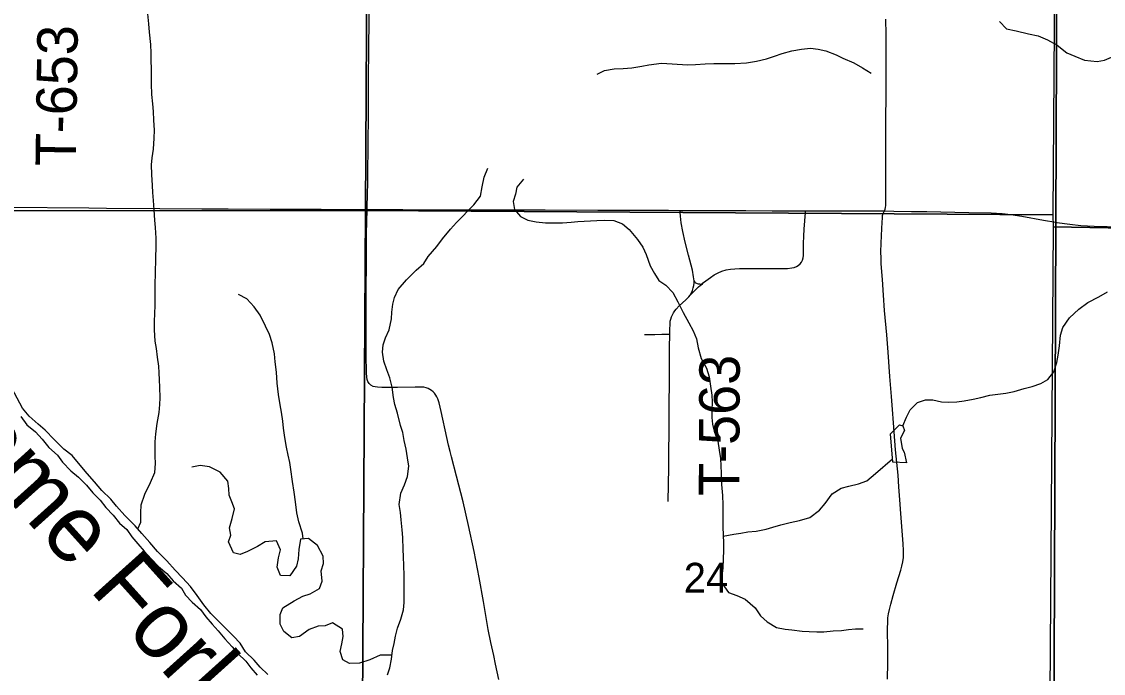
# Model space of a CAD drawing. Extents: x 0 to 34, y 0 to 22.
# Drawn here: x 17.64 to 19.16, y 16.537 to 17.453 of the extents above; entities that cross this region are included whole.
import ezdxf

# ---------------------------------------------------------------- set-up
doc = ezdxf.new("R2010")
doc.units = 0
for name, color, linetype in [('GM_X_Major_River', 7, 'Continuous'), ('GM_X_Major_River_Text', 7, 'Continuous'), ('GM_X_Minor_River', 7, 'Continuous'), ('GM_X_Rail_Line', 7, 'Continuous'), ('GM_X_Section', 7, 'Continuous'), ('GM_X_Section_Text', 7, 'Continuous'), ('GM_X_Township_Road', 7, 'Continuous'), ('GM_X_Township_Road_Text', 7, 'Continuous'), ('GM_X_US_Route', 7, 'Continuous'), ('GM_X_US_Shield', 7, 'Continuous')]:
    doc.layers.add(name, color=color, linetype=linetype)

msp = doc.modelspace()

# ---------------------------------------------------------------- linework, layer by layer
at = {"layer": 'GM_X_Major_River'}
for points in [[(17.9857, 16.5352), (17.975, 16.5454), (17.9667, 16.5553), (17.9545, 16.567), (17.9469, 16.5791), (17.9374, 16.5889), (17.9256, 16.601), (17.9161, 16.6105), (17.9058, 16.6211), (17.8959, 16.6332), (17.8864, 16.6465), (17.8768, 16.6589), (17.8658, 16.6711), (17.8555, 16.682), (17.8437, 16.6953), (17.8308, 16.7081), (17.8198, 16.721), (17.8087, 16.7335), (17.7992, 16.7445), (17.7848, 16.7588), (17.7729, 16.7721), (17.765, 16.7819), (17.7524, 16.794), (17.7421, 16.8061), (17.7315, 16.8179), (17.7193, 16.8326), (17.7105, 16.8432), (17.6987, 16.8523), (17.6854, 16.8659), (17.6725, 16.8788), (17.6626, 16.8871), (17.6501, 16.8984), (17.6406, 16.9096), (17.6256, 16.9379)], [(17.6386, 16.8979), (17.647, 16.8863), (17.6591, 16.8764), (17.6685, 16.8661), (17.6779, 16.8546), (17.69, 16.8439), (17.6972, 16.8336), (17.7089, 16.8218), (17.7194, 16.8126), (17.7307, 16.8016), (17.7398, 16.7909), (17.75, 16.7802), (17.7579, 16.7699), (17.7684, 16.7592), (17.7771, 16.7482), (17.7873, 16.739), (17.7944, 16.7287), (17.8031, 16.7188), (17.8118, 16.7085), (17.8223, 16.6974), (17.8318, 16.6871), (17.8435, 16.6772), (17.8525, 16.6669), (17.8642, 16.6566), (17.8698, 16.6467), (17.8793, 16.6371), (17.891, 16.6268), (17.8985, 16.6165), (17.9075, 16.6062), (17.9158, 16.5967), (17.9253, 16.5853), (17.9354, 16.5742), (17.9437, 16.5647), (17.955, 16.554), (17.9618, 16.5445), (17.9705, 16.5345)]]:
    msp.add_lwpolyline(points, dxfattribs=at)
at = {"layer": 'GM_X_Minor_River'}
for points in [[(17.803, 16.7401), (17.8072, 16.7494), (17.8071, 16.7627), (17.8078, 16.7737), (17.8127, 16.7889), (17.8206, 16.8052), (17.8267, 16.8193), (17.8278, 16.8318), (17.8274, 16.8421), (17.8273, 16.8622), (17.8284, 16.8739), (17.8303, 16.8884), (17.8329, 16.9039), (17.834, 16.9149), (17.8343, 16.9244), (17.8339, 16.9392), (17.8335, 16.9495), (17.8327, 16.9593), (17.8323, 16.9688), (17.8307, 16.9817), (17.8292, 16.9938), (17.8273, 17.0041), (17.8265, 17.02), (17.8264, 17.0318), (17.8268, 17.0428), (17.8271, 17.0542), (17.8271, 17.0762), (17.8274, 17.086), (17.8278, 17.0974), (17.8284, 17.1225), (17.8288, 17.1354), (17.8287, 17.149), (17.8279, 17.1638), (17.8268, 17.1741), (17.826, 17.1889), (17.8248, 17.2018), (17.824, 17.2131), (17.8236, 17.223), (17.8228, 17.2382), (17.822, 17.2522), (17.8231, 17.2617), (17.825, 17.2742), (17.826, 17.2894), (17.8264, 17.3008), (17.8256, 17.3148), (17.8248, 17.327), (17.824, 17.3376), (17.8225, 17.3509), (17.822, 17.366), (17.822, 17.3774), (17.8223, 17.3877), (17.8219, 17.3983), (17.8219, 17.4089), (17.8211, 17.4214), (17.8192, 17.4385), (17.8184, 17.4503), (17.8172, 17.4643)], [(19.0144, 17.4536), (19.0243, 17.4433), (19.0379, 17.4404), (19.055, 17.4362), (19.0687, 17.4332), (19.082, 17.4276), (19.0953, 17.4204), (19.109, 17.4095), (19.12, 17.4046), (19.134, 17.3993), (19.1515, 17.3971), (19.1621, 17.3994), (19.172, 17.4036), (19.1863, 17.412), (19.1988, 17.4211), (19.2091, 17.4295), (19.2197, 17.4341), (19.2348, 17.4357), (19.2481, 17.4387), (19.2583, 17.4437), (19.2682, 17.449), (19.281, 17.4589)], [(18.4486, 17.3797), (18.4589, 17.3847), (18.4725, 17.387), (18.4854, 17.3874), (18.4972, 17.3886), (18.5116, 17.3906), (18.5211, 17.3925), (18.5393, 17.3948), (18.5541, 17.3941), (18.5757, 17.3926), (18.5871, 17.3931), (18.6007, 17.3939), (18.6125, 17.3943), (18.6254, 17.3947), (18.6421, 17.3947), (18.6587, 17.3956), (18.6728, 17.3979), (18.6868, 17.4013), (18.6978, 17.4048), (18.7088, 17.4086), (18.7224, 17.4124), (18.7361, 17.4148), (18.7486, 17.4159), (18.7592, 17.4148), (18.7702, 17.4122), (18.7846, 17.4066), (18.7941, 17.402), (18.8093, 17.3953), (18.8215, 17.3885), (18.8337, 17.3809)], [(18.1541, 16.5346), (18.1571, 16.5448), (18.1594, 16.557), (18.1608, 16.5688), (18.1631, 16.579), (18.165, 16.5893), (18.168, 16.6003), (18.1725, 16.6132), (18.1762, 16.6261), (18.1773, 16.6363), (18.1772, 16.675), (18.1768, 16.6879), (18.1764, 16.7012), (18.176, 16.7111), (18.1756, 16.7278), (18.1744, 16.7388), (18.1732, 16.7528), (18.172, 16.7631), (18.1705, 16.7741), (18.1727, 16.7904), (18.1776, 16.8018), (18.1821, 16.8136), (18.184, 16.828), (18.182, 16.8401), (18.1801, 16.8519), (18.1774, 16.8644), (18.1755, 16.8754), (18.1724, 16.8856), (18.1678, 16.9027), (18.1644, 16.9148), (18.1624, 16.925), (18.1605, 16.9395), (18.1571, 16.9523), (18.1529, 16.9637), (18.1486, 16.9758), (18.1467, 16.9884), (18.1478, 16.999), (18.1512, 17.0085), (18.1561, 17.0199), (18.1595, 17.0355), (18.1602, 17.0449), (18.1613, 17.0559), (18.1636, 17.0654), (18.1688, 17.0768), (18.1806, 17.0902), (18.1942, 17.1039), (18.2048, 17.1134), (18.2112, 17.1233), (18.2233, 17.1373), (18.2312, 17.148), (18.2426, 17.1613), (18.2509, 17.1708), (18.2755, 17.1956), (18.2845, 17.2081), (18.2868, 17.221), (18.2898, 17.2347), (18.295, 17.2472)], [(18.3451, 17.2318), (18.3357, 17.2204), (18.3338, 17.2109), (18.3304, 17.2003), (18.3324, 17.1893), (18.3411, 17.1791), (18.351, 17.1742), (18.3631, 17.1719), (18.376, 17.1704), (18.3999, 17.1705), (18.4121, 17.1713), (18.4216, 17.1721), (18.4481, 17.1737), (18.4587, 17.1741), (18.472, 17.1738), (18.4842, 17.1689), (18.4937, 17.1609), (18.5055, 17.1469), (18.5131, 17.1363), (18.5177, 17.1257), (18.5234, 17.1098), (18.5295, 17.0992), (18.5356, 17.0894), (18.5451, 17.0829), (18.555, 17.0723), (18.5619, 17.0595), (18.5695, 17.0443), (18.5775, 17.0299), (18.5836, 17.0185), (18.5882, 17.0072), (18.5909, 16.9947), (18.5951, 16.9795), (18.6024, 16.9659), (18.6062, 16.9537), (18.6081, 16.9405), (18.6097, 16.9279), (18.6105, 16.9185), (18.6097, 16.9067), (18.6098, 16.8968), (18.6109, 16.8873), (18.6132, 16.8775), (18.6182, 16.8635), (18.6201, 16.8506), (18.6221, 16.8392), (18.6225, 16.8289), (18.6229, 16.8183), (18.6233, 16.8024), (18.6249, 16.7868), (18.6253, 16.7736), (18.6254, 16.7424), (18.6258, 16.7318), (18.6262, 16.7197), (18.6262, 16.7094), (18.6259, 16.6977), (18.6252, 16.6852), (18.6241, 16.673), (18.6245, 16.6631), (18.6332, 16.6503), (18.645, 16.6465), (18.6568, 16.6412), (18.6709, 16.6291), (18.6781, 16.6178), (18.6876, 16.6091), (18.7009, 16.6012), (18.7131, 16.5989), (18.7225, 16.5978), (18.737, 16.596), (18.7468, 16.5956), (18.7575, 16.5953), (18.7673, 16.5953), (18.7806, 16.5965), (18.792, 16.5973), (18.8018, 16.5984), (18.8121, 16.5992), (18.8227, 16.5996)], [(18.0356, 16.7258), (18.0344, 16.7342), (18.0291, 16.7497), (18.0264, 16.7626), (18.0244, 16.7782), (18.0229, 16.7918), (18.0206, 16.8066), (18.0182, 16.8233), (18.0167, 16.8332), (18.0144, 16.8438), (18.0121, 16.8551), (18.0097, 16.8684), (18.0078, 16.8817), (18.0066, 16.8916), (18.0051, 16.9041), (18.0032, 16.9143), (18.0005, 16.9291), (17.9989, 16.9447), (17.9977, 16.9602), (17.9962, 16.975), (17.995, 16.986), (17.9919, 17.0015), (17.9881, 17.0133), (17.9824, 17.025), (17.9751, 17.0406), (17.9663, 17.0523), (17.9561, 17.0637), (17.9443, 17.0697)], [(18.8784, 16.8847), (18.8836, 16.8969), (18.8889, 16.9076), (18.8991, 16.9178), (18.9101, 16.9217), (18.9207, 16.9213), (18.9329, 16.9187), (18.9431, 16.9183), (18.9545, 16.9188), (18.9647, 16.9199), (18.9773, 16.9226), (18.9879, 16.9249), (19.0008, 16.928), (19.0121, 16.9296), (19.0231, 16.9311), (19.0349, 16.9334), (19.0489, 16.9373), (19.0603, 16.9403), (19.0724, 16.9445), (19.0823, 16.9503), (19.0906, 16.9609), (19.0951, 16.9738), (19.0969, 16.9845), (19.0988, 16.9974), (19.1003, 17.0125), (19.1033, 17.0232), (19.1127, 17.0369), (19.126, 17.0491), (19.1385, 17.0582), (19.154, 17.0662), (19.1661, 17.0735)], [(18.8645, 16.8339), (18.8609, 16.8737), (18.8674, 16.8798), (18.8738, 16.8863), (18.8784, 16.8848), (18.8807, 16.8783), (18.875, 16.8677), (18.8777, 16.8529), (18.8804, 16.848), (18.8838, 16.8328)], [(18.6259, 16.7298), (18.641, 16.7326), (18.6505, 16.7342), (18.6603, 16.7357), (18.6724, 16.7369), (18.6861, 16.7396), (18.6956, 16.7423), (18.7069, 16.7457), (18.7198, 16.7492), (18.7331, 16.7519), (18.7475, 16.7561), (18.7611, 16.7664), (18.7694, 16.7759), (18.7793, 16.7892), (18.7918, 16.7972), (18.8024, 16.8003), (18.816, 16.8034), (18.8278, 16.8076), (18.8399, 16.8179), (18.8641, 16.8386)], [(18.1601, 16.5625), (18.1434, 16.5623), (18.129, 16.5558), (18.1146, 16.5512), (18.1006, 16.5507), (18.0911, 16.556), (18.0876, 16.5674), (18.0895, 16.5784), (18.0917, 16.5887), (18.0906, 16.5989), (18.0765, 16.608), (18.0663, 16.6038), (18.0564, 16.603), (18.0439, 16.5987), (18.0303, 16.5885), (18.0193, 16.5869), (18.0083, 16.5956), (18.0029, 16.6062), (18.0029, 16.6195), (18.007, 16.629), (18.0229, 16.6389), (18.0351, 16.6454), (18.0453, 16.6485), (18.0582, 16.6561), (18.0619, 16.6667), (18.0608, 16.6811), (18.0638, 16.6914), (18.0633, 16.7016), (18.0557, 16.7164), (18.0428, 16.7266), (18.0318, 16.7254), (18.0292, 16.711), (18.0285, 16.6981), (18.0262, 16.6875), (18.0164, 16.6738), (18.0035, 16.6745), (17.9989, 16.6863), (18.0008, 16.6995), (18.0034, 16.7106), (17.9977, 16.7231), (17.9821, 16.7219), (17.9711, 16.715), (17.9571, 16.7081), (17.9469, 16.7039), (17.9374, 16.7062), (17.9305, 16.7217), (17.9339, 16.7312), (17.932, 16.7415), (17.9354, 16.7547), (17.9387, 16.7684), (17.9353, 16.7779), (17.9315, 16.7874), (17.9311, 16.7968), (17.9295, 16.8071), (17.9189, 16.8196), (17.9037, 16.8275), (17.8908, 16.8293), (17.879, 16.8267)], [(18.8838, 16.8328), (18.8645, 16.8339)]]:
    msp.add_lwpolyline(points, dxfattribs=at)
at = {"layer": 'GM_X_Rail_Line'}
msp.add_lwpolyline([(19.082, 14.1642), (19.0858, 15.176), (19.0896, 16.1806), (19.0934, 17.1717), (19.0972, 18.1277), (19.0975, 18.2511), (19.0976, 18.2716), (19.1032, 19.1112), (19.1046, 20.1073), (19.105, 20.2214), (18.9873, 20.2214), (18.4948, 20.2275), (17.7586, 20.2281), (16.9636, 20.2311)], dxfattribs=at)
msp.add_lwpolyline([(20.0404, 14.169), (20.0404, 20.2202), (19.5489, 20.2208), (19.5137, 20.2208), (19.105, 20.2214), (19.1046, 20.1073), (19.1032, 19.1112), (19.0976, 18.2716), (19.0975, 18.2511), (19.0972, 18.1277), (19.0934, 17.1717), (19.0896, 16.1806), (19.0858, 15.176), (19.082, 14.1642)], close=True, dxfattribs=at)
at = {"layer": 'GM_X_Section'}
for points in [[(17.1253, 18.2079), (18.1287, 18.1928), (18.1228, 17.1877), (17.1101, 17.1873)], [(18.1287, 18.1928), (19.0964, 18.1818), (19.0961, 18.167), (19.0893, 17.1816), (18.1228, 17.1877)], [(18.1228, 17.1877), (18.1169, 16.1822), (17.0958, 16.189), (17.1101, 17.1873)], [(18.1228, 17.1877), (19.0893, 17.1816), (19.0897, 17.1649), (19.0829, 16.1788), (18.1169, 16.1822)]]:
    msp.add_lwpolyline(points, close=True, dxfattribs=at)
at = {"layer": 'GM_X_Township_Road'}
for points in [[(18.1253, 17.1891), (18.126, 17.2142), (18.1262, 17.2235), (18.1268, 17.2945), (18.1271, 17.3085), (18.1273, 17.3268), (18.1273, 17.3454), (18.1273, 17.361), (18.1274, 17.3827), (18.1275, 17.4045), (18.1277, 17.423), (18.128, 17.4478), (18.1282, 17.4696), (18.1284, 17.4882), (18.1285, 17.5006), (18.1284, 17.5224), (18.1283, 17.5535), (18.129, 17.6312), (18.1292, 17.6623), (18.1293, 17.6871), (18.1292, 17.6995), (18.1288, 17.7165), (18.1285, 17.7372)], [(18.8526, 17.1873), (18.8535, 17.1897), (18.8541, 17.1921), (18.8544, 17.195), (18.8546, 17.1984), (18.8546, 17.2148), (18.8543, 17.2311), (18.8544, 17.2581), (18.8545, 17.2769), (18.8547, 17.3142), (18.8551, 17.3514), (18.8549, 17.3732), (18.8548, 17.395), (18.8548, 17.4074), (18.855, 17.4351), (18.8546, 17.457)], [(18.3105, 16.5284), (18.3058, 16.5496), (18.3032, 16.5618), (18.2991, 16.58), (18.2956, 16.5983), (18.2887, 16.6381), (18.2829, 16.6718), (18.2757, 16.7084), (18.2679, 16.7449), (18.2602, 16.7782), (18.2511, 16.8143), (18.244, 16.8414), (18.242, 16.8488), (18.2399, 16.8577), (18.2375, 16.8686), (18.2293, 16.905), (18.2265, 16.9171), (18.2247, 16.9229), (18.2235, 16.9257), (18.222, 16.9281), (18.2201, 16.9307), (18.2182, 16.9328), (18.2159, 16.9348), (18.2136, 16.9361), (18.2111, 16.9373), (18.2083, 16.9383), (18.2051, 16.9393), (18.2018, 16.9394), (18.1929, 16.9395), (18.168, 16.9389), (18.1462, 16.9389), (18.1399, 16.9393), (18.1368, 16.9396), (18.1336, 16.9404), (18.1306, 16.9421), (18.1282, 16.9443), (18.1265, 16.9471), (18.1253, 16.9502), (18.1247, 16.9534), (18.1242, 16.9597), (18.1238, 16.9846), (18.1238, 17.0157), (18.1239, 17.053), (18.1242, 17.1369), (18.1244, 17.1524), (18.1249, 17.1742), (18.1252, 17.1866), (18.1253, 17.1891)], [(18.585, 17.0888), (18.5843, 17.0947), (18.5826, 17.1038), (18.5772, 17.1249), (18.5724, 17.143), (18.569, 17.1582), (18.5669, 17.1705), (18.5657, 17.1798), (18.5656, 17.1849), (18.5655, 17.188)], [(18.5966, 17.0848), (18.5983, 17.0863), (18.6082, 17.0937), (18.6132, 17.0972), (18.6187, 17.1002), (18.6241, 17.1025), (18.6299, 17.1042), (18.6362, 17.1054), (18.642, 17.1059), (18.6486, 17.1062), (18.6608, 17.1063), (18.7008, 17.1061), (18.7163, 17.1064), (18.7226, 17.107), (18.7257, 17.1076), (18.7287, 17.1088), (18.7315, 17.1104), (18.7339, 17.1126), (18.736, 17.1152), (18.7375, 17.1181), (18.7384, 17.1212), (18.7388, 17.1244), (18.7389, 17.1275), (18.7388, 17.1413), (18.7392, 17.1519), (18.7399, 17.1614), (18.7414, 17.1851), (18.7415, 17.1875)], [(18.857, 16.5288), (18.8573, 16.5516), (18.8573, 16.5695), (18.8568, 16.6005), (18.8571, 16.6084), (18.8575, 16.6148), (18.8582, 16.6203), (18.8596, 16.6268), (18.8614, 16.6341), (18.8649, 16.6461), (18.8701, 16.664), (18.8756, 16.6818), (18.8772, 16.6878), (18.8784, 16.6936), (18.8792, 16.6997), (18.8792, 16.7094), (18.8789, 16.719), (18.8771, 16.7434), (18.8755, 16.7617), (18.8742, 16.7807), (18.8729, 16.7992), (18.8718, 16.8156), (18.87, 16.8334), (18.8682, 16.8513), (18.8654, 16.8892), (18.864, 16.9078), (18.8625, 16.9264), (18.8601, 16.9542), (18.8577, 16.9883), (18.8557, 17.013), (18.8528, 17.0471), (18.8512, 17.0688), (18.8497, 17.0905), (18.848, 17.1128), (18.8478, 17.1203), (18.8476, 17.13), (18.8479, 17.1414), (18.8485, 17.1526), (18.8493, 17.1712), (18.8498, 17.1771), (18.85, 17.1807), (18.8506, 17.1835), (18.8526, 17.1873)], [(18.5796, 17.0687), (18.5815, 17.0721), (18.5828, 17.0753), (18.5838, 17.079), (18.5845, 17.0825), (18.5849, 17.0855), (18.585, 17.0888)], [(18.5796, 17.0687), (18.5911, 17.0802), (18.5936, 17.0823), (18.5966, 17.0848)], [(18.585, 17.0888), (18.5856, 17.0879), (18.5864, 17.087), (18.5871, 17.0862), (18.5882, 17.0855), (18.5895, 17.0849), (18.5905, 17.0846), (18.5916, 17.0844), (18.5925, 17.0844), (18.5934, 17.0843), (18.5945, 17.0843), (18.5956, 17.0845), (18.5966, 17.0848)], [(18.5508, 17.014), (18.5508, 17.0194), (18.5512, 17.0288), (18.5515, 17.0319), (18.5522, 17.0351), (18.5532, 17.0381), (18.5545, 17.041), (18.5561, 17.0438), (18.5579, 17.0465), (18.5599, 17.0489), (18.5642, 17.0535), (18.5732, 17.0621), (18.5776, 17.0664), (18.5796, 17.0687)], [(18.5154, 17.0132), (18.5233, 17.0134), (18.5296, 17.0135), (18.5394, 17.0137), (18.5508, 17.014)], [(18.5486, 16.7783), (18.5493, 16.8265), (18.5498, 16.898), (18.5505, 16.9634), (18.5506, 16.9945), (18.5508, 17.014)]]:
    msp.add_lwpolyline(points, dxfattribs=at)
at = {"layer": 'GM_X_US_Route'}
for points in [[(17.6176, 17.1926), (17.7342, 17.1914), (17.759, 17.191), (17.8337, 17.1908), (17.8928, 17.1903), (17.9301, 17.1899), (17.9891, 17.1898), (18.0607, 17.1895), (18.098, 17.1891), (18.1253, 17.1891), (18.1508, 17.1891), (18.1757, 17.1891), (18.2379, 17.1888), (18.2939, 17.1889), (18.3654, 17.1889), (18.3754, 17.1889)], [(18.3754, 17.1889), (18.4494, 17.1884), (18.5116, 17.1882), (18.5489, 17.1881), (18.5655, 17.188), (18.5737, 17.1879), (18.6265, 17.1878), (18.6575, 17.1878), (18.6948, 17.1875), (18.7415, 17.1875), (18.7569, 17.1875), (18.7942, 17.1871), (18.8377, 17.1873), (18.8526, 17.1873), (18.8656, 17.1869), (18.8905, 17.1865), (18.9123, 17.1863), (18.9713, 17.185), (19.0024, 17.1844), (19.018, 17.1836), (19.0304, 17.1823), (19.0458, 17.18), (19.0764, 17.1742), (19.0936, 17.1712)], [(19.0936, 17.1712), (19.0947, 17.171), (19.1132, 17.1684), (19.1286, 17.1669), (19.1472, 17.1659), (19.1845, 17.1646), (19.2466, 17.1627), (19.2932, 17.1618), (19.3678, 17.1608), (19.3927, 17.1603), (19.4238, 17.1596), (19.4704, 17.1591), (19.5077, 17.1583), (19.5326, 17.1579), (19.5543, 17.1576), (19.6061, 17.1568)]]:
    msp.add_lwpolyline(points, dxfattribs=at)
at = {"layer": 'GM_X_US_Shield'}
for points in [[(20.0404, 17.1473), (20.0404, 18.1586), (19.0961, 18.167), (19.0893, 17.1816), (19.0897, 17.1649)], [(20.0404, 16.173), (20.0404, 17.1473), (19.0897, 17.1649), (19.0829, 16.1788)]]:
    msp.add_lwpolyline(points, close=True, dxfattribs=at)

# ---------------------------------------------------------------- texts
at = {"layer": 'GM_X_Major_River_Text'}
msp.add_text('Jerome Fork', height=0.094729, rotation=311.9915, dxfattribs=at).set_placement((17.4274, 16.9945))
at = {"layer": 'GM_X_Section_Text'}
msp.add_text('24', height=0.04186, rotation=0, dxfattribs=at).set_placement((18.5705, 16.6504))
at = {"layer": 'GM_X_Township_Road_Text'}
for s, rotation, p in [('T-653', 89.1691, (17.7158, 17.2497)), ('T-563', 89.7193, (18.6483, 16.7862))]:
    msp.add_text(s, height=0.05682, rotation=rotation, dxfattribs=at).set_placement(p)

doc.saveas('drawing.dxf')
